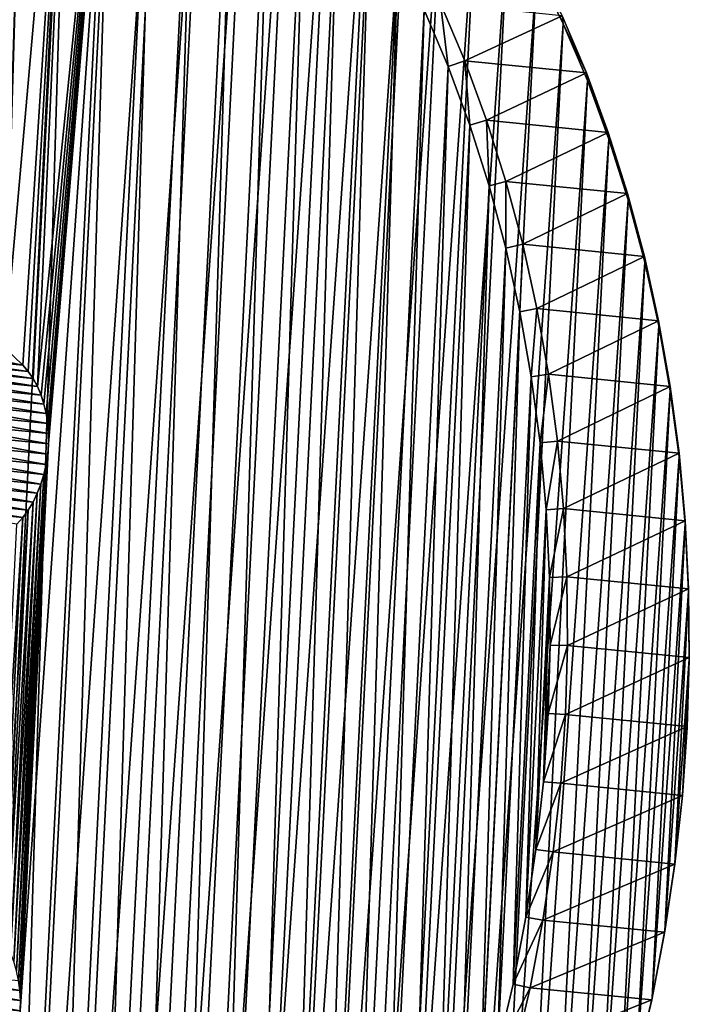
# Model space of a CAD drawing. Header units: millimetres. Extents: x -99 to 221, y -61 to 39.
# Tile 648 of 656: x 194 to 221, y -23 to 17. Entities that reach past the tile are written whole.
import ezdxf

# ---------------------------------------------------------------- set-up
doc = ezdxf.new("R2010")
doc.units = ezdxf.units.MM
doc.header["$LTSCALE"] = 33.374815
for name, color, linetype in [('33', 7, 'CONTINUOUS'), ('34', 7, 'CONTINUOUS'), ('35', 7, 'CONTINUOUS'), ('36', 7, 'CONTINUOUS'), ('39', 7, 'CONTINUOUS'), ('40', 7, 'CONTINUOUS'), ('45', 7, 'CONTINUOUS'), ('49', 7, 'CONTINUOUS'), ('50', 7, 'CONTINUOUS'), ('51', 7, 'CONTINUOUS'), ('52', 7, 'CONTINUOUS')]:
    doc.layers.add(name, color=color, linetype=linetype)

msp = doc.modelspace()

# ---------------------------------------------------------------- linework, layer by layer
at = {"layer": '33', "color": 5, "linetype": 'Continuous', "true_color": 0x0303ff}
for points in [[(194.642, 37.374, -216.504), (191.242, 5.719, -216.74), (192.717, 37.761, -218.467), (194.642, 37.374, -216.504)], [(192.075, 5.266, -215.861), (191.242, 5.719, -216.74), (194.642, 37.374, -216.504), (192.075, 5.266, -215.861)], [(192.879, 4.726, -215.003), (192.075, 5.266, -215.861), (194.642, 37.374, -216.504), (192.879, 4.726, -215.003)], [(193.649, 4.104, -214.171), (192.879, 4.726, -215.003), (194.642, 37.374, -216.504), (193.649, 4.104, -214.171)], [(196.541, 36.834, -214.551), (193.649, 4.104, -214.171), (194.642, 37.374, -216.504), (196.541, 36.834, -214.551)], [(194.382, 3.403, -213.368), (193.649, 4.104, -214.171), (196.541, 36.834, -214.551), (194.382, 3.403, -213.368)], [(194.602, 3.146, -213.122), (194.382, 3.403, -213.368), (196.541, 36.834, -214.551), (194.602, 3.146, -213.122)], [(194.801, 2.856, -212.895), (194.602, 3.146, -213.122), (196.541, 36.834, -214.551), (194.801, 2.856, -212.895)], [(194.975, 2.536, -212.689), (194.801, 2.856, -212.895), (196.541, 36.834, -214.551), (194.975, 2.536, -212.689)], [(198.407, 36.142, -212.615), (194.975, 2.536, -212.689), (196.541, 36.834, -214.551), (198.407, 36.142, -212.615)], [(198.407, 36.142, -212.615), (193.665, -58.752, -207.873), (194.277, -22.814, -210.852), (198.407, 36.142, -212.615)], [(200.236, 35.301, -210.703), (193.665, -58.752, -207.873), (198.407, 36.142, -212.615), (200.236, 35.301, -210.703)], [(194.277, -22.814, -210.852), (195.428, 0.204, -212.003), (198.407, 36.142, -212.615), (194.277, -22.814, -210.852)], [(195.123, 2.19, -212.506), (194.975, 2.536, -212.689), (198.407, 36.142, -212.615), (195.123, 2.19, -212.506)], [(195.244, 1.821, -212.348), (195.123, 2.19, -212.506), (198.407, 36.142, -212.615), (195.244, 1.821, -212.348)], [(195.335, 1.434, -212.218), (195.244, 1.821, -212.348), (198.407, 36.142, -212.615), (195.335, 1.434, -212.218)], [(195.397, 1.032, -212.116), (195.335, 1.434, -212.218), (198.407, 36.142, -212.615), (195.397, 1.032, -212.116)], [(195.428, 0.621, -212.044), (195.397, 1.032, -212.116), (198.407, 36.142, -212.615), (195.428, 0.621, -212.044)], [(195.428, 0.204, -212.003), (195.428, 0.621, -212.044), (198.407, 36.142, -212.615), (195.428, 0.204, -212.003)], [(195.577, -57.911, -206.044), (193.665, -58.752, -207.873), (200.236, 35.301, -210.703), (195.577, -57.911, -206.044)], [(202.021, 34.313, -208.819), (195.577, -57.911, -206.044), (200.236, 35.301, -210.703), (202.021, 34.313, -208.819)], [(197.461, -56.923, -204.259), (195.577, -57.911, -206.044), (202.021, 34.313, -208.819), (197.461, -56.923, -204.259)], [(203.756, 33.182, -206.97), (197.461, -56.923, -204.259), (202.021, 34.313, -208.819), (203.756, 33.182, -206.97)], [(199.31, -55.792, -202.524), (197.461, -56.923, -204.259), (203.756, 33.182, -206.97), (199.31, -55.792, -202.524)], [(205.437, 31.911, -205.163), (199.31, -55.792, -202.524), (203.756, 33.182, -206.97), (205.437, 31.911, -205.163)], [(201.117, -54.521, -200.843), (199.31, -55.792, -202.524), (205.437, 31.911, -205.163), (201.117, -54.521, -200.843)], [(207.058, 30.503, -203.401), (201.117, -54.521, -200.843), (205.437, 31.911, -205.163), (207.058, 30.503, -203.401)], [(202.879, -53.114, -199.222), (201.117, -54.521, -200.843), (207.058, 30.503, -203.401), (202.879, -53.114, -199.222)], [(208.613, 28.965, -201.692), (202.879, -53.114, -199.222), (207.058, 30.503, -203.401), (208.613, 28.965, -201.692)], [(204.588, -51.575, -197.667), (202.879, -53.114, -199.222), (208.613, 28.965, -201.692), (204.588, -51.575, -197.667)], [(210.099, 27.299, -200.04), (204.588, -51.575, -197.667), (208.613, 28.965, -201.692), (210.099, 27.299, -200.04)], [(206.24, -49.909, -196.181), (204.588, -51.575, -197.667), (210.099, 27.299, -200.04), (206.24, -49.909, -196.181)], [(211.51, 25.512, -198.451), (206.24, -49.909, -196.181), (210.099, 27.299, -200.04), (211.51, 25.512, -198.451)], [(207.829, -48.123, -194.77), (206.24, -49.909, -196.181), (211.51, 25.512, -198.451), (207.829, -48.123, -194.77)], [(212.841, 23.61, -196.929), (207.829, -48.123, -194.77), (211.51, 25.512, -198.451), (212.841, 23.61, -196.929)], [(209.351, -46.22, -193.439), (207.829, -48.123, -194.77), (212.841, 23.61, -196.929), (209.351, -46.22, -193.439)], [(214.089, 21.597, -195.479), (209.351, -46.22, -193.439), (212.841, 23.61, -196.929), (214.089, 21.597, -195.479)], [(210.801, -44.207, -192.191), (209.351, -46.22, -193.439), (214.089, 21.597, -195.479), (210.801, -44.207, -192.191)], [(215.25, 19.481, -194.107), (210.801, -44.207, -192.191), (214.089, 21.597, -195.479), (215.25, 19.481, -194.107)], [(212.173, -42.091, -191.03), (210.801, -44.207, -192.191), (215.25, 19.481, -194.107), (212.173, -42.091, -191.03)], [(216.32, 17.268, -192.816), (212.173, -42.091, -191.03), (215.25, 19.481, -194.107), (216.32, 17.268, -192.816)], [(213.464, -39.878, -189.96), (212.173, -42.091, -191.03), (216.32, 17.268, -192.816), (213.464, -39.878, -189.96)], [(217.296, 14.965, -191.61), (213.464, -39.878, -189.96), (216.32, 17.268, -192.816), (217.296, 14.965, -191.61)], [(214.67, -37.575, -188.984), (213.464, -39.878, -189.96), (217.296, 14.965, -191.61), (214.67, -37.575, -188.984)], [(218.174, 12.579, -190.493), (214.67, -37.575, -188.984), (217.296, 14.965, -191.61), (218.174, 12.579, -190.493)], [(215.787, -35.19, -188.106), (214.67, -37.575, -188.984), (218.174, 12.579, -190.493), (215.787, -35.19, -188.106)], [(218.952, 10.119, -189.469), (215.787, -35.19, -188.106), (218.174, 12.579, -190.493), (218.952, 10.119, -189.469)], [(216.811, -32.729, -187.328), (215.787, -35.19, -188.106), (218.952, 10.119, -189.469), (216.811, -32.729, -187.328)], [(219.628, 7.591, -188.541), (216.811, -32.729, -187.328), (218.952, 10.119, -189.469), (219.628, 7.591, -188.541)], [(217.739, -30.201, -186.652), (216.811, -32.729, -187.328), (219.628, 7.591, -188.541), (217.739, -30.201, -186.652)], [(220.199, 5.003, -187.711), (217.739, -30.201, -186.652), (219.628, 7.591, -188.541), (220.199, 5.003, -187.711)], [(218.569, -27.613, -186.081), (217.739, -30.201, -186.652), (220.199, 5.003, -187.711), (218.569, -27.613, -186.081)], [(220.663, 2.364, -186.983), (218.569, -27.613, -186.081), (220.199, 5.003, -187.711), (220.663, 2.364, -186.983)], [(219.297, -24.974, -185.617), (218.569, -27.613, -186.081), (220.663, 2.364, -186.983), (219.297, -24.974, -185.617)], [(221.02, -0.318, -186.359), (219.297, -24.974, -185.617), (220.663, 2.364, -186.983), (221.02, -0.318, -186.359)], [(194.288, -22.397, -210.884), (195.428, 0.204, -212.003), (194.277, -22.814, -210.852), (194.288, -22.397, -210.884)], [(195.396, -0.213, -211.992), (195.428, 0.204, -212.003), (194.288, -22.397, -210.884), (195.396, -0.213, -211.992)], [(195.334, -0.627, -212.013), (195.396, -0.213, -211.992), (194.267, -21.983, -210.946), (195.334, -0.627, -212.013)], [(194.267, -21.983, -210.946), (195.396, -0.213, -211.992), (194.288, -22.397, -210.884), (194.267, -21.983, -210.946)], [(219.921, -22.292, -185.26), (219.297, -24.974, -185.617), (221.02, -0.318, -186.359), (219.921, -22.292, -185.26)], [(221.267, -3.034, -185.84), (219.921, -22.292, -185.26), (221.02, -0.318, -186.359), (221.267, -3.034, -185.84)], [(195.243, -1.032, -212.064), (195.334, -0.627, -212.013), (194.216, -21.578, -211.037), (195.243, -1.032, -212.064)], [(194.216, -21.578, -211.037), (195.334, -0.627, -212.013), (194.267, -21.983, -210.946), (194.216, -21.578, -211.037)], [(195.122, -1.425, -212.146), (195.243, -1.032, -212.064), (194.134, -21.186, -211.158), (195.122, -1.425, -212.146)], [(194.134, -21.186, -211.158), (195.243, -1.032, -212.064), (194.216, -21.578, -211.037), (194.134, -21.186, -211.158)], [(194.973, -1.8, -212.257), (195.122, -1.425, -212.146), (194.023, -20.81, -211.307), (194.973, -1.8, -212.257)], [(194.023, -20.81, -211.307), (195.122, -1.425, -212.146), (194.134, -21.186, -211.158), (194.023, -20.81, -211.307)], [(194.799, -2.154, -212.396), (194.973, -1.8, -212.257), (193.884, -20.456, -211.481), (194.799, -2.154, -212.396)], [(193.884, -20.456, -211.481), (194.973, -1.8, -212.257), (194.023, -20.81, -211.307), (193.884, -20.456, -211.481)], [(194.6, -2.483, -212.562), (194.799, -2.154, -212.396), (193.718, -20.127, -211.68), (194.6, -2.483, -212.562)], [(193.718, -20.127, -211.68), (194.799, -2.154, -212.396), (193.884, -20.456, -211.481), (193.718, -20.127, -211.68)], [(194.139, -3.052, -212.966), (194.379, -2.784, -212.753), (193.314, -19.558, -212.141), (194.139, -3.052, -212.966)], [(193.314, -19.558, -212.141), (194.379, -2.784, -212.753), (193.527, -19.827, -211.901), (193.314, -19.558, -212.141)], [(193.527, -19.827, -211.901), (194.6, -2.483, -212.562), (193.718, -20.127, -211.68), (193.527, -19.827, -211.901)], [(194.379, -2.784, -212.753), (194.6, -2.483, -212.562), (193.527, -19.827, -211.901), (194.379, -2.784, -212.753)], [(220.44, -19.576, -185.013), (219.921, -22.292, -185.26), (221.267, -3.034, -185.84), (220.44, -19.576, -185.013)], [(221.404, -5.777, -185.428), (220.44, -19.576, -185.013), (221.267, -3.034, -185.84), (221.404, -5.777, -185.428)], [(220.852, -16.834, -184.876), (220.44, -19.576, -185.013), (221.404, -5.777, -185.428), (220.852, -16.834, -184.876)], [(221.431, -8.537, -185.125), (220.852, -16.834, -184.876), (221.404, -5.777, -185.428), (221.431, -8.537, -185.125)], [(221.155, -14.074, -184.849), (220.852, -16.834, -184.876), (221.431, -8.537, -185.125), (221.155, -14.074, -184.849)], [(221.348, -11.305, -184.932), (221.155, -14.074, -184.849), (221.431, -8.537, -185.125), (221.348, -11.305, -184.932)]]:
    msp.add_3dface(points, dxfattribs=at)
at = {"layer": '34', "color": 5, "linetype": 'Continuous', "true_color": 0x0303ff}
for points in [[(194.593, 35.865, -205.06), (192.764, 36.706, -206.973), (189.934, -57.347, -200.401), (194.593, 35.865, -205.06)], [(191.818, -56.359, -198.616), (194.593, 35.865, -205.06), (189.934, -57.347, -200.401), (191.818, -56.359, -198.616)], [(196.378, 34.877, -203.176), (194.593, 35.865, -205.06), (191.818, -56.359, -198.616), (196.378, 34.877, -203.176)], [(193.667, -55.228, -196.881), (196.378, 34.877, -203.176), (191.818, -56.359, -198.616), (193.667, -55.228, -196.881)], [(198.113, 33.746, -201.328), (196.378, 34.877, -203.176), (193.667, -55.228, -196.881), (198.113, 33.746, -201.328)], [(195.475, -53.957, -195.2), (198.113, 33.746, -201.328), (193.667, -55.228, -196.881), (195.475, -53.957, -195.2)], [(199.794, 32.475, -199.52), (198.113, 33.746, -201.328), (195.475, -53.957, -195.2), (199.794, 32.475, -199.52)], [(197.236, -52.55, -193.579), (199.794, 32.475, -199.52), (195.475, -53.957, -195.2), (197.236, -52.55, -193.579)], [(201.415, 31.067, -197.758), (199.794, 32.475, -199.52), (197.236, -52.55, -193.579), (201.415, 31.067, -197.758)], [(198.945, -51.011, -192.024), (201.415, 31.067, -197.758), (197.236, -52.55, -193.579), (198.945, -51.011, -192.024)], [(202.971, 29.529, -196.049), (201.415, 31.067, -197.758), (198.945, -51.011, -192.024), (202.971, 29.529, -196.049)], [(200.597, -49.345, -190.538), (202.971, 29.529, -196.049), (198.945, -51.011, -192.024), (200.597, -49.345, -190.538)], [(204.456, 27.863, -194.397), (202.971, 29.529, -196.049), (200.597, -49.345, -190.538), (204.456, 27.863, -194.397)], [(202.187, -47.558, -189.128), (204.456, 27.863, -194.397), (200.597, -49.345, -190.538), (202.187, -47.558, -189.128)], [(205.867, 26.076, -192.808), (204.456, 27.863, -194.397), (202.187, -47.558, -189.128), (205.867, 26.076, -192.808)], [(203.708, -45.656, -187.796), (205.867, 26.076, -192.808), (202.187, -47.558, -189.128), (203.708, -45.656, -187.796)], [(207.198, 24.174, -191.286), (205.867, 26.076, -192.808), (203.708, -45.656, -187.796), (207.198, 24.174, -191.286)], [(205.158, -43.643, -186.548), (207.198, 24.174, -191.286), (203.708, -45.656, -187.796), (205.158, -43.643, -186.548)], [(208.447, 22.161, -189.837), (207.198, 24.174, -191.286), (205.158, -43.643, -186.548), (208.447, 22.161, -189.837)], [(206.53, -41.527, -185.387), (208.447, 22.161, -189.837), (205.158, -43.643, -186.548), (206.53, -41.527, -185.387)], [(209.608, 20.045, -188.464), (208.447, 22.161, -189.837), (206.53, -41.527, -185.387), (209.608, 20.045, -188.464)], [(207.821, -39.314, -184.317), (209.608, 20.045, -188.464), (206.53, -41.527, -185.387), (207.821, -39.314, -184.317)], [(210.678, 17.832, -187.173), (209.608, 20.045, -188.464), (207.821, -39.314, -184.317), (210.678, 17.832, -187.173)], [(209.027, -37.011, -183.341), (210.678, 17.832, -187.173), (207.821, -39.314, -184.317), (209.027, -37.011, -183.341)], [(211.653, 15.529, -185.967), (210.678, 17.832, -187.173), (209.027, -37.011, -183.341), (211.653, 15.529, -185.967)], [(210.144, -34.626, -182.463), (211.653, 15.529, -185.967), (209.027, -37.011, -183.341), (210.144, -34.626, -182.463)], [(212.531, 13.143, -184.85), (211.653, 15.529, -185.967), (210.144, -34.626, -182.463), (212.531, 13.143, -184.85)], [(211.168, -32.165, -181.685), (212.531, 13.143, -184.85), (210.144, -34.626, -182.463), (211.168, -32.165, -181.685)], [(213.31, 10.683, -183.826), (212.531, 13.143, -184.85), (211.168, -32.165, -181.685), (213.31, 10.683, -183.826)], [(212.096, -29.637, -181.009), (213.31, 10.683, -183.826), (211.168, -32.165, -181.685), (212.096, -29.637, -181.009)], [(213.985, 8.155, -182.898), (213.31, 10.683, -183.826), (212.096, -29.637, -181.009), (213.985, 8.155, -182.898)], [(212.926, -27.049, -180.438), (213.985, 8.155, -182.898), (212.096, -29.637, -181.009), (212.926, -27.049, -180.438)], [(214.556, 5.567, -182.068), (213.985, 8.155, -182.898), (212.926, -27.049, -180.438), (214.556, 5.567, -182.068)], [(213.654, -24.41, -179.974), (214.556, 5.567, -182.068), (212.926, -27.049, -180.438), (213.654, -24.41, -179.974)], [(215.02, 2.928, -181.34), (214.556, 5.567, -182.068), (213.654, -24.41, -179.974), (215.02, 2.928, -181.34)], [(214.279, -21.728, -179.618), (215.02, 2.928, -181.34), (213.654, -24.41, -179.974), (214.279, -21.728, -179.618)], [(215.377, 0.246, -180.716), (215.02, 2.928, -181.34), (214.279, -21.728, -179.618), (215.377, 0.246, -180.716)], [(214.797, -19.012, -179.37), (215.377, 0.246, -180.716), (214.279, -21.728, -179.618), (214.797, -19.012, -179.37)], [(215.624, -2.47, -180.197), (215.377, 0.246, -180.716), (214.797, -19.012, -179.37), (215.624, -2.47, -180.197)], [(215.209, -16.269, -179.233), (215.624, -2.47, -180.197), (214.797, -19.012, -179.37), (215.209, -16.269, -179.233)], [(215.761, -5.213, -179.786), (215.624, -2.47, -180.197), (215.209, -16.269, -179.233), (215.761, -5.213, -179.786)], [(215.512, -13.51, -179.206), (215.761, -5.213, -179.786), (215.209, -16.269, -179.233), (215.512, -13.51, -179.206)], [(215.789, -7.972, -179.483), (215.761, -5.213, -179.786), (215.512, -13.51, -179.206), (215.789, -7.972, -179.483)], [(215.705, -10.741, -179.289), (215.789, -7.972, -179.483), (215.512, -13.51, -179.206), (215.705, -10.741, -179.289)]]:
    msp.add_3dface(points, dxfattribs=at)
at = {"layer": '35', "color": 5, "linetype": 'Continuous', "true_color": 0x0303ff}
for points in [[(211.333, 18.085, -187.252), (212.319, 15.759, -186.034), (216.27, 17.592, -192.189), (211.333, 18.085, -187.252)], [(216.27, 17.592, -192.189), (212.319, 15.759, -186.034), (217.256, 15.266, -190.971), (216.27, 17.592, -192.189)], [(212.319, 15.759, -186.034), (213.206, 13.349, -184.906), (217.256, 15.266, -190.971), (212.319, 15.759, -186.034)], [(217.256, 15.266, -190.971), (213.206, 13.349, -184.906), (218.143, 12.856, -189.843), (217.256, 15.266, -190.971)], [(213.206, 13.349, -184.906), (213.992, 10.864, -183.871), (218.143, 12.856, -189.843), (213.206, 13.349, -184.906)], [(218.143, 12.856, -189.843), (213.992, 10.864, -183.871), (218.929, 10.37, -188.809), (218.143, 12.856, -189.843)], [(213.992, 10.864, -183.871), (214.674, 8.31, -182.933), (218.929, 10.37, -188.809), (213.992, 10.864, -183.871)], [(218.929, 10.37, -188.809), (214.674, 8.31, -182.933), (219.612, 7.817, -187.871), (218.929, 10.37, -188.809)], [(214.674, 8.31, -182.933), (215.251, 5.697, -182.096), (219.612, 7.817, -187.871), (214.674, 8.31, -182.933)], [(219.612, 7.817, -187.871), (215.251, 5.697, -182.096), (220.188, 5.203, -187.033), (219.612, 7.817, -187.871)], [(215.251, 5.697, -182.096), (215.72, 3.031, -181.36), (220.188, 5.203, -187.033), (215.251, 5.697, -182.096)], [(220.188, 5.203, -187.033), (215.72, 3.031, -181.36), (220.657, 2.537, -186.298), (220.188, 5.203, -187.033)], [(215.72, 3.031, -181.36), (216.08, 0.322, -180.729), (220.657, 2.537, -186.298), (215.72, 3.031, -181.36)], [(220.657, 2.537, -186.298), (216.08, 0.322, -180.729), (221.017, -0.171, -185.667), (220.657, 2.537, -186.298)], [(216.08, 0.322, -180.729), (216.329, -2.422, -180.205), (221.017, -0.171, -185.667), (216.08, 0.322, -180.729)], [(221.017, -0.171, -185.667), (216.329, -2.422, -180.205), (221.267, -2.915, -185.143), (221.017, -0.171, -185.667)], [(216.329, -2.422, -180.205), (216.468, -5.192, -179.79), (221.267, -2.915, -185.143), (216.329, -2.422, -180.205)], [(221.267, -2.915, -185.143), (216.468, -5.192, -179.79), (221.406, -5.686, -184.727), (221.267, -2.915, -185.143)], [(216.468, -5.192, -179.79), (216.496, -7.98, -179.484), (221.406, -5.686, -184.727), (216.468, -5.192, -179.79)], [(221.406, -5.686, -184.727), (216.496, -7.98, -179.484), (221.433, -8.473, -184.421), (221.406, -5.686, -184.727)], [(216.496, -7.98, -179.484), (216.411, -10.776, -179.288), (221.433, -8.473, -184.421), (216.496, -7.98, -179.484)], [(221.433, -8.473, -184.421), (216.411, -10.776, -179.288), (221.349, -11.27, -184.226), (221.433, -8.473, -184.421)]]:
    msp.add_3dface(points, dxfattribs=at)
at = {"layer": '36', "color": 5, "linetype": 'Continuous', "true_color": 0x0303ff}
for points in [[(221.349, -11.27, -184.226), (216.411, -10.776, -179.288), (216.216, -13.573, -179.204), (221.349, -11.27, -184.226)], [(221.349, -11.27, -184.226), (216.216, -13.573, -179.204), (221.153, -14.066, -184.142), (221.349, -11.27, -184.226)], [(216.216, -13.573, -179.204), (215.91, -16.361, -179.232), (221.153, -14.066, -184.142), (216.216, -13.573, -179.204)], [(221.153, -14.066, -184.142), (215.91, -16.361, -179.232), (220.847, -16.854, -184.169), (221.153, -14.066, -184.142)], [(215.91, -16.361, -179.232), (215.494, -19.131, -179.37), (220.847, -16.854, -184.169), (215.91, -16.361, -179.232)], [(220.847, -16.854, -184.169), (215.494, -19.131, -179.37), (220.432, -19.624, -184.308), (220.847, -16.854, -184.169)], [(215.494, -19.131, -179.37), (214.97, -21.875, -179.62), (220.432, -19.624, -184.308), (215.494, -19.131, -179.37)], [(220.432, -19.624, -184.308), (214.97, -21.875, -179.62), (219.908, -22.368, -184.558), (220.432, -19.624, -184.308)], [(214.97, -21.875, -179.62), (214.34, -24.584, -179.98), (219.908, -22.368, -184.558), (214.97, -21.875, -179.62)], [(219.908, -22.368, -184.558), (214.34, -24.584, -179.98), (219.277, -25.077, -184.917), (219.908, -22.368, -184.558)]]:
    msp.add_3dface(points, dxfattribs=at)
at = {"layer": '39', "color": 5, "linetype": 'Continuous', "true_color": 0x0303ff}
for points in [[(194.382, 3.403, -213.368), (194.602, 3.146, -213.122), (189.092, 3.932, -208.078), (194.382, 3.403, -213.368)], [(189.092, 3.932, -208.078), (194.602, 3.146, -213.122), (189.312, 3.675, -207.832), (189.092, 3.932, -208.078)], [(189.312, 3.675, -207.832), (194.801, 2.856, -212.895), (189.511, 3.384, -207.605), (189.312, 3.675, -207.832)], [(194.602, 3.146, -213.122), (194.801, 2.856, -212.895), (189.312, 3.675, -207.832), (194.602, 3.146, -213.122)], [(194.801, 2.856, -212.895), (194.975, 2.536, -212.689), (189.511, 3.384, -207.605), (194.801, 2.856, -212.895)], [(189.511, 3.384, -207.605), (194.975, 2.536, -212.689), (189.685, 3.065, -207.398), (189.511, 3.384, -207.605)], [(189.685, 3.065, -207.398), (195.123, 2.19, -212.506), (189.833, 2.718, -207.216), (189.685, 3.065, -207.398)], [(194.975, 2.536, -212.689), (195.123, 2.19, -212.506), (189.685, 3.065, -207.398), (194.975, 2.536, -212.689)], [(195.123, 2.19, -212.506), (195.244, 1.821, -212.348), (189.833, 2.718, -207.216), (195.123, 2.19, -212.506)], [(189.833, 2.718, -207.216), (195.244, 1.821, -212.348), (189.954, 2.35, -207.058), (189.833, 2.718, -207.216)], [(189.954, 2.35, -207.058), (195.335, 1.434, -212.218), (190.045, 1.962, -206.928), (189.954, 2.35, -207.058)], [(195.244, 1.821, -212.348), (195.335, 1.434, -212.218), (189.954, 2.35, -207.058), (195.244, 1.821, -212.348)], [(190.045, 1.962, -206.928), (195.397, 1.032, -212.116), (190.107, 1.561, -206.826), (190.045, 1.962, -206.928)], [(195.335, 1.434, -212.218), (195.397, 1.032, -212.116), (190.045, 1.962, -206.928), (195.335, 1.434, -212.218)], [(195.397, 1.032, -212.116), (195.428, 0.621, -212.044), (190.107, 1.561, -206.826), (195.397, 1.032, -212.116)], [(190.107, 1.561, -206.826), (195.428, 0.621, -212.044), (190.138, 1.15, -206.754), (190.107, 1.561, -206.826)], [(190.138, 1.15, -206.754), (195.428, 0.204, -212.003), (190.137, 0.733, -206.713), (190.138, 1.15, -206.754)], [(195.428, 0.621, -212.044), (195.428, 0.204, -212.003), (190.138, 1.15, -206.754), (195.428, 0.621, -212.044)], [(190.137, 0.733, -206.713), (195.396, -0.213, -211.992), (190.106, 0.316, -206.702), (190.137, 0.733, -206.713)], [(195.428, 0.204, -212.003), (195.396, -0.213, -211.992), (190.137, 0.733, -206.713), (195.428, 0.204, -212.003)], [(190.106, 0.316, -206.702), (195.334, -0.627, -212.013), (190.044, -0.098, -206.723), (190.106, 0.316, -206.702)], [(195.396, -0.213, -211.992), (195.334, -0.627, -212.013), (190.106, 0.316, -206.702), (195.396, -0.213, -211.992)], [(190.044, -0.098, -206.723), (195.243, -1.032, -212.064), (189.952, -0.503, -206.774), (190.044, -0.098, -206.723)], [(195.334, -0.627, -212.013), (195.243, -1.032, -212.064), (190.044, -0.098, -206.723), (195.334, -0.627, -212.013)], [(189.952, -0.503, -206.774), (195.122, -1.425, -212.146), (189.832, -0.896, -206.856), (189.952, -0.503, -206.774)], [(195.243, -1.032, -212.064), (195.122, -1.425, -212.146), (189.952, -0.503, -206.774), (195.243, -1.032, -212.064)], [(189.832, -0.896, -206.856), (194.973, -1.8, -212.257), (189.683, -1.271, -206.967), (189.832, -0.896, -206.856)], [(195.122, -1.425, -212.146), (194.973, -1.8, -212.257), (189.832, -0.896, -206.856), (195.122, -1.425, -212.146)], [(189.683, -1.271, -206.967), (194.799, -2.154, -212.396), (189.508, -1.625, -207.106), (189.683, -1.271, -206.967)], [(194.973, -1.8, -212.257), (194.799, -2.154, -212.396), (189.683, -1.271, -206.967), (194.973, -1.8, -212.257)], [(189.31, -1.954, -207.272), (194.379, -2.784, -212.753), (189.089, -2.255, -207.462), (189.31, -1.954, -207.272)], [(189.508, -1.625, -207.106), (194.6, -2.483, -212.562), (189.31, -1.954, -207.272), (189.508, -1.625, -207.106)], [(194.6, -2.483, -212.562), (194.379, -2.784, -212.753), (189.31, -1.954, -207.272), (194.6, -2.483, -212.562)], [(194.799, -2.154, -212.396), (194.6, -2.483, -212.562), (189.508, -1.625, -207.106), (194.799, -2.154, -212.396)], [(194.379, -2.784, -212.753), (194.139, -3.052, -212.966), (189.089, -2.255, -207.462), (194.379, -2.784, -212.753)]]:
    msp.add_3dface(points, dxfattribs=at)
at = {"layer": '40', "color": 5, "linetype": 'Continuous', "true_color": 0x0303ff}
for points in [[(194.382, 3.403, -213.368), (189.092, 3.932, -208.078), (188.359, 4.633, -208.881), (194.382, 3.403, -213.368)], [(193.649, 4.104, -214.171), (194.382, 3.403, -213.368), (188.359, 4.633, -208.881), (193.649, 4.104, -214.171)]]:
    msp.add_3dface(points, dxfattribs=at)
at = {"layer": '45', "color": 5, "linetype": 'Continuous', "true_color": 0x0303ff}
for points in [[(194.216, -21.578, -211.037), (194.267, -21.983, -210.946), (188.926, -21.049, -205.747), (194.216, -21.578, -211.037)], [(188.926, -21.049, -205.747), (194.267, -21.983, -210.946), (188.977, -21.455, -205.655), (188.926, -21.049, -205.747)], [(188.977, -21.455, -205.655), (194.288, -22.397, -210.884), (188.998, -21.868, -205.594), (188.977, -21.455, -205.655)], [(194.267, -21.983, -210.946), (194.288, -22.397, -210.884), (188.977, -21.455, -205.655), (194.267, -21.983, -210.946)], [(188.998, -21.868, -205.594), (194.277, -22.814, -210.852), (188.987, -22.286, -205.562), (188.998, -21.868, -205.594)], [(194.288, -22.397, -210.884), (194.277, -22.814, -210.852), (188.998, -21.868, -205.594), (194.288, -22.397, -210.884)], [(194.277, -22.814, -210.852), (194.236, -23.231, -210.852), (188.987, -22.286, -205.562), (194.277, -22.814, -210.852)]]:
    msp.add_3dface(points, dxfattribs=at)
at = {"layer": '49', "color": 5, "linetype": 'Continuous', "true_color": 0x0303ff}
for points in [[(210.678, 17.832, -187.173), (211.653, 15.529, -185.967), (211.333, 18.085, -187.252), (210.678, 17.832, -187.173)], [(211.653, 15.529, -185.967), (212.319, 15.759, -186.034), (211.333, 18.085, -187.252), (211.653, 15.529, -185.967)], [(211.653, 15.529, -185.967), (212.531, 13.143, -184.85), (212.319, 15.759, -186.034), (211.653, 15.529, -185.967)], [(212.531, 13.143, -184.85), (213.206, 13.349, -184.906), (212.319, 15.759, -186.034), (212.531, 13.143, -184.85)], [(212.531, 13.143, -184.85), (213.31, 10.683, -183.826), (213.206, 13.349, -184.906), (212.531, 13.143, -184.85)], [(213.31, 10.683, -183.826), (213.992, 10.864, -183.871), (213.206, 13.349, -184.906), (213.31, 10.683, -183.826)], [(213.31, 10.683, -183.826), (213.985, 8.155, -182.898), (213.992, 10.864, -183.871), (213.31, 10.683, -183.826)], [(213.985, 8.155, -182.898), (214.674, 8.31, -182.933), (213.992, 10.864, -183.871), (213.985, 8.155, -182.898)], [(213.985, 8.155, -182.898), (214.556, 5.567, -182.068), (214.674, 8.31, -182.933), (213.985, 8.155, -182.898)], [(214.556, 5.567, -182.068), (215.251, 5.697, -182.096), (214.674, 8.31, -182.933), (214.556, 5.567, -182.068)], [(214.556, 5.567, -182.068), (215.02, 2.928, -181.34), (215.251, 5.697, -182.096), (214.556, 5.567, -182.068)], [(215.02, 2.928, -181.34), (215.72, 3.031, -181.36), (215.251, 5.697, -182.096), (215.02, 2.928, -181.34)], [(215.02, 2.928, -181.34), (215.377, 0.246, -180.716), (215.72, 3.031, -181.36), (215.02, 2.928, -181.34)], [(215.377, 0.246, -180.716), (216.08, 0.322, -180.729), (215.72, 3.031, -181.36), (215.377, 0.246, -180.716)], [(215.377, 0.246, -180.716), (215.624, -2.47, -180.197), (216.08, 0.322, -180.729), (215.377, 0.246, -180.716)], [(215.624, -2.47, -180.197), (216.329, -2.422, -180.205), (216.08, 0.322, -180.729), (215.624, -2.47, -180.197)], [(215.624, -2.47, -180.197), (215.761, -5.213, -179.786), (216.329, -2.422, -180.205), (215.624, -2.47, -180.197)], [(215.761, -5.213, -179.786), (216.468, -5.192, -179.79), (216.329, -2.422, -180.205), (215.761, -5.213, -179.786)], [(215.761, -5.213, -179.786), (215.789, -7.972, -179.483), (216.468, -5.192, -179.79), (215.761, -5.213, -179.786)], [(215.789, -7.972, -179.483), (216.496, -7.98, -179.484), (216.468, -5.192, -179.79), (215.789, -7.972, -179.483)], [(215.789, -7.972, -179.483), (215.705, -10.741, -179.289), (216.496, -7.98, -179.484), (215.789, -7.972, -179.483)], [(215.705, -10.741, -179.289), (216.411, -10.776, -179.288), (216.496, -7.98, -179.484), (215.705, -10.741, -179.289)]]:
    msp.add_3dface(points, dxfattribs=at)
at = {"layer": '50', "color": 5, "linetype": 'Continuous', "true_color": 0x0303ff}
for points in [[(215.705, -10.741, -179.289), (215.512, -13.51, -179.206), (216.411, -10.776, -179.288), (215.705, -10.741, -179.289)], [(216.411, -10.776, -179.288), (215.512, -13.51, -179.206), (216.216, -13.573, -179.204), (216.411, -10.776, -179.288)], [(215.512, -13.51, -179.206), (215.209, -16.269, -179.233), (216.216, -13.573, -179.204), (215.512, -13.51, -179.206)], [(215.209, -16.269, -179.233), (215.91, -16.361, -179.232), (216.216, -13.573, -179.204), (215.209, -16.269, -179.233)], [(215.209, -16.269, -179.233), (214.797, -19.012, -179.37), (215.91, -16.361, -179.232), (215.209, -16.269, -179.233)], [(214.797, -19.012, -179.37), (215.494, -19.131, -179.37), (215.91, -16.361, -179.232), (214.797, -19.012, -179.37)], [(214.797, -19.012, -179.37), (214.279, -21.728, -179.618), (215.494, -19.131, -179.37), (214.797, -19.012, -179.37)], [(214.279, -21.728, -179.618), (214.97, -21.875, -179.62), (215.494, -19.131, -179.37), (214.279, -21.728, -179.618)], [(214.279, -21.728, -179.618), (213.654, -24.41, -179.974), (214.97, -21.875, -179.62), (214.279, -21.728, -179.618)], [(213.654, -24.41, -179.974), (214.34, -24.584, -179.98), (214.97, -21.875, -179.62), (213.654, -24.41, -179.974)]]:
    msp.add_3dface(points, dxfattribs=at)
at = {"layer": '51', "color": 5, "linetype": 'Continuous', "true_color": 0x0303ff}
for points in [[(221.348, -11.305, -184.932), (221.349, -11.27, -184.226), (221.153, -14.066, -184.142), (221.348, -11.305, -184.932)], [(221.155, -14.074, -184.849), (221.348, -11.305, -184.932), (221.153, -14.066, -184.142), (221.155, -14.074, -184.849)], [(221.155, -14.074, -184.849), (221.153, -14.066, -184.142), (220.847, -16.854, -184.169), (221.155, -14.074, -184.849)], [(220.852, -16.834, -184.876), (221.155, -14.074, -184.849), (220.847, -16.854, -184.169), (220.852, -16.834, -184.876)], [(220.44, -19.576, -185.013), (220.852, -16.834, -184.876), (220.432, -19.624, -184.308), (220.44, -19.576, -185.013)], [(220.852, -16.834, -184.876), (220.847, -16.854, -184.169), (220.432, -19.624, -184.308), (220.852, -16.834, -184.876)], [(219.921, -22.292, -185.26), (220.44, -19.576, -185.013), (219.908, -22.368, -184.558), (219.921, -22.292, -185.26)], [(220.44, -19.576, -185.013), (220.432, -19.624, -184.308), (219.908, -22.368, -184.558), (220.44, -19.576, -185.013)], [(219.921, -22.292, -185.26), (219.908, -22.368, -184.558), (219.277, -25.077, -184.917), (219.921, -22.292, -185.26)], [(219.297, -24.974, -185.617), (219.921, -22.292, -185.26), (219.277, -25.077, -184.917), (219.297, -24.974, -185.617)]]:
    msp.add_3dface(points, dxfattribs=at)
at = {"layer": '52', "color": 5, "linetype": 'Continuous', "true_color": 0x0303ff}
for points in [[(216.32, 17.268, -192.816), (215.25, 19.481, -194.107), (216.27, 17.592, -192.189), (216.32, 17.268, -192.816)], [(216.32, 17.268, -192.816), (216.27, 17.592, -192.189), (217.256, 15.266, -190.971), (216.32, 17.268, -192.816)], [(217.296, 14.965, -191.61), (216.32, 17.268, -192.816), (217.256, 15.266, -190.971), (217.296, 14.965, -191.61)], [(217.296, 14.965, -191.61), (217.256, 15.266, -190.971), (218.143, 12.856, -189.843), (217.296, 14.965, -191.61)], [(218.174, 12.579, -190.493), (217.296, 14.965, -191.61), (218.143, 12.856, -189.843), (218.174, 12.579, -190.493)], [(218.174, 12.579, -190.493), (218.143, 12.856, -189.843), (218.929, 10.37, -188.809), (218.174, 12.579, -190.493)], [(218.952, 10.119, -189.469), (218.174, 12.579, -190.493), (218.929, 10.37, -188.809), (218.952, 10.119, -189.469)], [(218.952, 10.119, -189.469), (218.929, 10.37, -188.809), (219.612, 7.817, -187.871), (218.952, 10.119, -189.469)], [(219.628, 7.591, -188.541), (218.952, 10.119, -189.469), (219.612, 7.817, -187.871), (219.628, 7.591, -188.541)], [(219.628, 7.591, -188.541), (219.612, 7.817, -187.871), (220.188, 5.203, -187.033), (219.628, 7.591, -188.541)], [(220.199, 5.003, -187.711), (219.628, 7.591, -188.541), (220.188, 5.203, -187.033), (220.199, 5.003, -187.711)], [(220.199, 5.003, -187.711), (220.188, 5.203, -187.033), (220.657, 2.537, -186.298), (220.199, 5.003, -187.711)], [(220.663, 2.364, -186.983), (220.199, 5.003, -187.711), (220.657, 2.537, -186.298), (220.663, 2.364, -186.983)], [(220.663, 2.364, -186.983), (220.657, 2.537, -186.298), (221.017, -0.171, -185.667), (220.663, 2.364, -186.983)], [(221.02, -0.318, -186.359), (220.663, 2.364, -186.983), (221.017, -0.171, -185.667), (221.02, -0.318, -186.359)], [(221.02, -0.318, -186.359), (221.017, -0.171, -185.667), (221.267, -2.915, -185.143), (221.02, -0.318, -186.359)], [(221.267, -3.034, -185.84), (221.02, -0.318, -186.359), (221.267, -2.915, -185.143), (221.267, -3.034, -185.84)], [(221.267, -3.034, -185.84), (221.267, -2.915, -185.143), (221.406, -5.686, -184.727), (221.267, -3.034, -185.84)], [(221.404, -5.777, -185.428), (221.267, -3.034, -185.84), (221.406, -5.686, -184.727), (221.404, -5.777, -185.428)], [(221.404, -5.777, -185.428), (221.406, -5.686, -184.727), (221.433, -8.473, -184.421), (221.404, -5.777, -185.428)], [(221.431, -8.537, -185.125), (221.404, -5.777, -185.428), (221.433, -8.473, -184.421), (221.431, -8.537, -185.125)], [(221.348, -11.305, -184.932), (221.431, -8.537, -185.125), (221.349, -11.27, -184.226), (221.348, -11.305, -184.932)], [(221.431, -8.537, -185.125), (221.433, -8.473, -184.421), (221.349, -11.27, -184.226), (221.431, -8.537, -185.125)]]:
    msp.add_3dface(points, dxfattribs=at)

doc.saveas('drawing.dxf')
